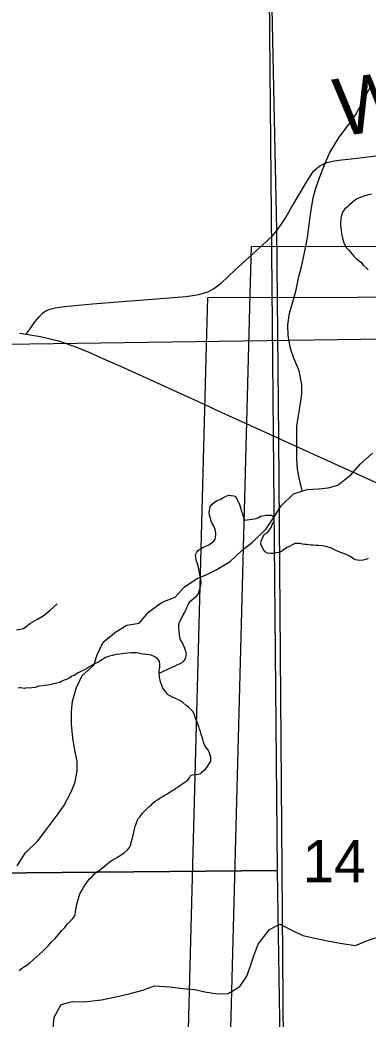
# Model space of a CAD drawing. Extents: x -21.1 to 50.3, y -4.9 to 22.1.
# Drawn here: x 2.557 to 2.902, y 19.251 to 20.24 of the extents above; entities that cross this region are included whole.
import ezdxf

# ---------------------------------------------------------------- set-up
doc = ezdxf.new("R2010")
doc.units = 0
for name, color, linetype in [('GM_X_Corporation', 7, 'Continuous'), ('GM_X_Minor_River', 7, 'Continuous'), ('GM_X_Rail_Line_Text', 7, 'Continuous'), ('GM_X_Section', 7, 'Continuous'), ('GM_X_Section_Text', 7, 'Continuous'), ('GM_X_Township_Road', 7, 'Continuous'), ('GM_X_Township_Road_Text', 7, 'Continuous'), ('GM_X_US_Route', 7, 'Continuous')]:
    doc.layers.add(name, color=color, linetype=linetype)

msp = doc.modelspace()

# ---------------------------------------------------------------- linework, layer by layer
at = {"layer": 'GM_X_Corporation'}
for points in [[(2.1, 20.39748), (2.1, 19.39131), (2.81172, 19.39809), (2.80251, 20.40768)], [(2.1, 19.39131), (2.1, 18.37484), (2.82778, 18.38476), (2.81172, 19.39809)]]:
    msp.add_lwpolyline(points, close=True, dxfattribs=at)
at = {"layer": 'GM_X_Minor_River'}
for points in [[(2.83642, 19.77366), (2.83362, 19.78499), (2.83173, 19.79523), (2.83098, 19.80547), (2.831, 19.8377), (2.83252, 19.84832), (2.83442, 19.85819), (2.83594, 19.86956), (2.83595, 19.87904), (2.8333, 19.8927), (2.828, 19.90521), (2.82459, 19.91469), (2.82233, 19.92759), (2.82195, 19.93821), (2.82385, 19.94959), (2.82765, 19.96324), (2.83031, 19.97272), (2.83297, 19.986), (2.83563, 19.99548), (2.83867, 20.00951), (2.84171, 20.02431), (2.84285, 20.03493), (2.84475, 20.04972), (2.84704, 20.06375), (2.84969, 20.07323), (2.85387, 20.08461), (2.8588, 20.09751), (2.86374, 20.10851), (2.87284, 20.12368), (2.88233, 20.1362), (2.88915, 20.14606), (2.89636, 20.15895), (2.90357, 20.17337)], [(2.90499, 20.06749), (2.90079, 20.06641), (2.89735, 20.06531), (2.89468, 20.06459), (2.89277, 20.06385), (2.89009, 20.06237), (2.88778, 20.06088), (2.88586, 20.05901), (2.88316, 20.05676), (2.88085, 20.05451), (2.87855, 20.05302), (2.87622, 20.04963), (2.87543, 20.04736), (2.87502, 20.04546), (2.87461, 20.04318), (2.87417, 20.03901), (2.87413, 20.03597), (2.87485, 20.03291), (2.87482, 20.03101), (2.87517, 20.02834), (2.87552, 20.02644), (2.87625, 20.02376), (2.8777, 20.01918), (2.8803, 20.0142), (2.88255, 20.01189), (2.88741, 20.00611), (2.89004, 20.00341), (2.89267, 20.00148), (2.89494, 19.99992), (2.8968, 19.99724), (2.89981, 19.99453), (2.90168, 19.99261)], [(2.55368, 19.40264), (2.56165, 19.41516), (2.57416, 19.4273), (2.5844, 19.44095), (2.59351, 19.45271), (2.59996, 19.46219), (2.60716, 19.47509), (2.61096, 19.48457), (2.61324, 19.49633), (2.61325, 19.50581), (2.61098, 19.51719), (2.60909, 19.52895), (2.60758, 19.54298), (2.60758, 19.55512), (2.60873, 19.56574), (2.61253, 19.57901), (2.61822, 19.59115), (2.62997, 19.60139), (2.63301, 19.61163), (2.63908, 19.62415), (2.6516, 19.63439), (2.66259, 19.64084), (2.67472, 19.64274), (2.68421, 19.65412), (2.69748, 19.6636), (2.71037, 19.66853), (2.71947, 19.6784), (2.73161, 19.68674), (2.74108, 19.69054), (2.75094, 19.69547), (2.76497, 19.70381), (2.77635, 19.71481), (2.78697, 19.72316), (2.80062, 19.73606), (2.80935, 19.74895), (2.81541, 19.75881), (2.82755, 19.77095), (2.8412, 19.77513), (2.85257, 19.77589), (2.86205, 19.77665), (2.87153, 19.7793), (2.8848, 19.78992), (2.8939, 19.80016), (2.90604, 19.81116)], [(2.69461, 19.59333), (2.71609, 19.60318), (2.7184, 19.60466), (2.71995, 19.60652), (2.72114, 19.60916), (2.72157, 19.61181), (2.72088, 19.61524), (2.71943, 19.61945), (2.71724, 19.62405), (2.71576, 19.62635), (2.71504, 19.62864), (2.71472, 19.63169), (2.7144, 19.63511), (2.71407, 19.63778), (2.71411, 19.63967), (2.71414, 19.64157), (2.71457, 19.64384), (2.71654, 19.64761), (2.7185, 19.65099), (2.72007, 19.65362), (2.72127, 19.65663), (2.72206, 19.65851), (2.72286, 19.6604), (2.72404, 19.66266), (2.72599, 19.6649), (2.72869, 19.66713), (2.73139, 19.66936), (2.73334, 19.6716), (2.73535, 19.67764), (2.73618, 19.68142), (2.73622, 19.6837), (2.73589, 19.68636), (2.73555, 19.68827), (2.73483, 19.69056), (2.73449, 19.69284), (2.73378, 19.69552), (2.73345, 19.69818), (2.73273, 19.70047), (2.73203, 19.70352), (2.7313, 19.70544), (2.73097, 19.70772), (2.73064, 19.71038), (2.73183, 19.71302), (2.73377, 19.71526), (2.73608, 19.71674), (2.738, 19.71784), (2.74068, 19.71893), (2.74375, 19.7204), (2.74606, 19.72187), (2.74876, 19.7241), (2.74994, 19.72598), (2.75035, 19.72787), (2.75077, 19.73014), (2.75081, 19.73204), (2.75047, 19.73394), (2.75012, 19.73585), (2.74866, 19.73891), (2.74645, 19.74275), (2.74538, 19.74657), (2.7443, 19.74963), (2.74397, 19.75229), (2.74521, 19.75797), (2.74677, 19.76022), (2.74948, 19.76244), (2.75256, 19.76466), (2.75485, 19.76538), (2.75754, 19.76685), (2.76023, 19.76832), (2.76329, 19.7694), (2.76595, 19.76935), (2.76861, 19.76892), (2.77049, 19.76775), (2.77196, 19.76506), (2.77379, 19.76123), (2.77451, 19.75932), (2.77559, 19.75626), (2.77593, 19.75397), (2.77666, 19.75206), (2.77738, 19.74977), (2.77809, 19.7471), (2.77956, 19.74479), (2.79105, 19.74651)], [(2.83862, 19.72076), (2.83672, 19.72116), (2.83445, 19.72157), (2.83254, 19.7216), (2.82912, 19.72165), (2.82606, 19.72017), (2.82376, 19.71868), (2.82146, 19.71757), (2.81877, 19.71608), (2.81685, 19.71459), (2.81494, 19.71347), (2.81302, 19.71274), (2.81074, 19.71239), (2.80883, 19.71204), (2.80692, 19.71169), (2.80502, 19.71171), (2.80199, 19.71213), (2.79972, 19.7133), (2.79822, 19.71523), (2.79637, 19.71868), (2.79526, 19.72097), (2.79568, 19.72401), (2.79647, 19.72628), (2.79765, 19.72855), (2.79882, 19.73081), (2.80189, 19.73267), (2.80421, 19.73568), (2.80577, 19.73833), (2.80656, 19.74059), (2.80812, 19.74324), (2.80852, 19.74513), (2.80818, 19.7478), (2.80592, 19.74935), (2.80364, 19.74938), (2.80021, 19.74943), (2.79488, 19.74836), (2.79257, 19.74687), (2.79105, 19.74651), (2.79105, 19.74689)], [(2.90157, 19.70696), (2.89927, 19.70585), (2.8966, 19.70512), (2.89355, 19.70478), (2.889, 19.70561), (2.88711, 19.7064), (2.88447, 19.70833), (2.88145, 19.71028), (2.87729, 19.71186), (2.87464, 19.71265), (2.87199, 19.71383), (2.86821, 19.7154), (2.86519, 19.71697), (2.86103, 19.71854), (2.85648, 19.71937), (2.8523, 19.71981), (2.84964, 19.71984), (2.84697, 19.71988), (2.84507, 19.71991), (2.84242, 19.72032), (2.84052, 19.72073), (2.83862, 19.72076)], [(2.55326, 19.63611), (2.56008, 19.63769), (2.56689, 19.64269), (2.57408, 19.64693), (2.58051, 19.65078), (2.58655, 19.65577), (2.59334, 19.66191)], [(2.74115, 19.51992), (2.73931, 19.52299), (2.73858, 19.52491), (2.73787, 19.52758), (2.73715, 19.52987), (2.73606, 19.53255), (2.73536, 19.5356), (2.73464, 19.53789), (2.73393, 19.54056), (2.73247, 19.54363), (2.73176, 19.5463), (2.73066, 19.5486), (2.72994, 19.55089), (2.72922, 19.5528), (2.72812, 19.5551), (2.72551, 19.55781), (2.72364, 19.55975), (2.72139, 19.56131), (2.71803, 19.56441), (2.71502, 19.56636), (2.71088, 19.56834), (2.7071, 19.56993), (2.70484, 19.57111), (2.70297, 19.57228), (2.70149, 19.57459), (2.69926, 19.57729), (2.69777, 19.57922), (2.6967, 19.58303), (2.69598, 19.58494), (2.69492, 19.58952), (2.69461, 19.59333), (2.69467, 19.59636), (2.6951, 19.59901), (2.69516, 19.60205), (2.69483, 19.60509), (2.6926, 19.60779), (2.6896, 19.60975), (2.68659, 19.61133), (2.68469, 19.61136), (2.68203, 19.61179), (2.67862, 19.61223), (2.67673, 19.61265), (2.67445, 19.61307), (2.6718, 19.6135), (2.66914, 19.61355), (2.66648, 19.6136), (2.66343, 19.61327), (2.66, 19.61296), (2.65543, 19.61228), (2.65162, 19.61198), (2.64818, 19.6109), (2.6455, 19.61019), (2.64359, 19.60947), (2.64129, 19.60875), (2.63861, 19.60728), (2.63552, 19.60506), (2.62823, 19.6014), (2.62592, 19.59992), (2.62285, 19.59808), (2.62054, 19.5966), (2.61824, 19.59551), (2.61632, 19.59478), (2.6144, 19.59368), (2.61094, 19.59147), (2.60788, 19.59038), (2.60595, 19.5889), (2.60326, 19.58743), (2.60058, 19.58634), (2.59789, 19.58525), (2.59597, 19.58415), (2.5933, 19.58344), (2.59024, 19.58274), (2.58757, 19.58203), (2.58413, 19.58133), (2.58109, 19.58101), (2.5788, 19.58067), (2.57613, 19.58034), (2.57422, 19.58), (2.57155, 19.57929), (2.5685, 19.57896), (2.56583, 19.57863), (2.56317, 19.57868), (2.56127, 19.57834), (2.55899, 19.57838), (2.55709, 19.5788), (2.55519, 19.57883)], [(2.55567, 19.29893), (2.55953, 19.3019), (2.56338, 19.30448), (2.56685, 19.30708), (2.57574, 19.31488), (2.57884, 19.31786), (2.58193, 19.32085), (2.58503, 19.32383), (2.58776, 19.32757), (2.59124, 19.33055), (2.59357, 19.33316), (2.59591, 19.33616), (2.59824, 19.33877), (2.60095, 19.34176), (2.60368, 19.34513), (2.60677, 19.34811), (2.60872, 19.35035), (2.61027, 19.35222), (2.61146, 19.35448), (2.61151, 19.35713), (2.61194, 19.35978), (2.61275, 19.36281), (2.61319, 19.36584), (2.61439, 19.36923), (2.61522, 19.37264), (2.61641, 19.37565), (2.61798, 19.37828), (2.61956, 19.38129), (2.62113, 19.38392), (2.62308, 19.38654), (2.62542, 19.38991), (2.62813, 19.39214), (2.63046, 19.39476), (2.63277, 19.39661), (2.63508, 19.39809), (2.6374, 19.39995), (2.63971, 19.4018), (2.64242, 19.40403), (2.64551, 19.40663), (2.64897, 19.40884), (2.65281, 19.41105), (2.65628, 19.41327), (2.65974, 19.41548), (2.66283, 19.41808), (2.66516, 19.4207), (2.66635, 19.42333), (2.66677, 19.4256), (2.66758, 19.42825), (2.668, 19.43014), (2.67006, 19.43883), (2.67087, 19.44148), (2.67168, 19.44412), (2.67288, 19.44714), (2.67406, 19.44977), (2.67562, 19.45164), (2.67796, 19.45464), (2.68029, 19.45725), (2.68261, 19.45949), (2.68455, 19.46135), (2.68648, 19.46283), (2.68841, 19.4647), (2.69073, 19.46655), (2.69303, 19.46803), (2.69534, 19.46951), (2.69804, 19.47135), (2.70035, 19.47283), (2.70226, 19.47355), (2.70535, 19.47578), (2.70727, 19.47688), (2.70919, 19.47798), (2.71112, 19.47947), (2.7142, 19.48131), (2.71728, 19.48391), (2.71997, 19.48538), (2.72228, 19.48685), (2.72462, 19.48985), (2.72581, 19.49248), (2.72772, 19.49283), (2.73114, 19.49314), (2.73305, 19.49349), (2.73573, 19.4942), (2.73766, 19.49606), (2.74036, 19.49829), (2.74192, 19.50016), (2.74584, 19.50616), (2.74587, 19.50806), (2.74591, 19.50996), (2.74519, 19.51225), (2.74337, 19.51684), (2.74115, 19.51992)], [(2.58923, 19.23918), (2.59037, 19.25283), (2.59758, 19.26535), (2.60858, 19.26839), (2.61995, 19.26801), (2.63739, 19.26991), (2.65444, 19.2737), (2.66582, 19.27636), (2.67833, 19.27977), (2.69008, 19.28395), (2.70524, 19.28281), (2.71813, 19.2813), (2.72988, 19.28016), (2.73974, 19.27789), (2.75224, 19.27599), (2.76286, 19.27637), (2.77461, 19.2832), (2.78144, 19.29344), (2.78523, 19.30368), (2.78865, 19.31468), (2.79283, 19.3253), (2.80383, 19.33972), (2.81407, 19.34503), (2.82657, 19.33858), (2.8368, 19.33365), (2.85045, 19.33062), (2.86296, 19.32797), (2.87584, 19.32569), (2.88911, 19.3238), (2.90086, 19.32873), (2.91716, 19.33404)]]:
    msp.add_lwpolyline(points, dxfattribs=at)
at = {"layer": 'GM_X_Rail_Line_Text'}
msp.add_lwpolyline([(2.80304, 20.40853), (2.81087, 20.03185), (2.81277, 19.82639), (2.81993, 18.88501), (2.82032, 18.88348), (2.82138, 18.87729), (2.82193, 18.87105), (2.82227, 18.85861), (2.82233, 18.84925), (2.82223, 18.83065), (2.82232, 18.81077), (2.82296, 18.77819), (2.82368, 18.73759), (2.82432, 18.70035), (2.82424, 18.68173), (2.82467, 18.64449)], dxfattribs=at)
at = {"layer": 'GM_X_Section'}
for points in [[(3.82397, 20.01814), (3.83539, 19.00471), (3.80166, 19.0044), (2.75941, 19.00342), (2.78495, 19.98), (2.78619, 20.01563)], [(3.78068, 19.96762), (3.7921, 18.95419), (3.75837, 18.95389), (2.71612, 18.9529), (2.74167, 19.92948), (2.74291, 19.96511)], [(3.4813, 19.9322), (3.48506, 18.92038), (2.48311, 18.9064), (2.47214, 19.91783)]]:
    msp.add_lwpolyline(points, close=True, dxfattribs=at)
at = {"layer": 'GM_X_Township_Road'}
for points in [[(2.81107, 20.03131), (2.8123, 20.03284), (2.81544, 20.03726), (2.82015, 20.04448), (2.8251, 20.0532), (2.8425, 20.08252), (2.84759, 20.09004), (2.85017, 20.09251), (2.85252, 20.09441), (2.85521, 20.0962), (2.85767, 20.09754), (2.8607, 20.09877), (2.86618, 20.10012), (2.87252, 20.10099), (2.89093, 20.10316), (2.9248, 20.10719), (2.95874, 20.11087), (3.03866, 20.12214), (3.1185, 20.1339), (3.18905, 20.14464), (3.22277, 20.14959), (3.28753, 20.1565), (3.31053, 20.15796)], [(2.56283, 19.92884), (2.56658, 19.93424), (2.57144, 19.94121), (2.57581, 19.94636), (2.57906, 19.94961), (2.58231, 19.95184), (2.58634, 19.95363), (2.59156, 19.95493), (2.60071, 19.9563), (2.6285, 19.9588), (2.72142, 19.9662), (2.73383, 19.96801), (2.74284, 19.97089), (2.74846, 19.97376), (2.75613, 19.97928), (2.76964, 19.99222), (2.79732, 20.01715), (2.80729, 20.0266), (2.81107, 20.03131)]]:
    msp.add_lwpolyline(points, dxfattribs=at)
at = {"layer": 'GM_X_US_Route'}
for points in [[(2.55615, 19.92977), (2.56283, 19.92884), (2.56868, 19.92798), (2.57704, 19.92643), (2.58778, 19.92392), (2.59483, 19.92212), (2.60127, 19.91997), (2.61273, 19.91604), (2.6249, 19.91101), (2.63648, 19.90587), (2.65629, 19.89716), (2.74407, 19.85715), (2.74951, 19.85468)], [(2.74951, 19.85468), (2.81298, 19.82584), (2.81479, 19.82502)], [(2.81479, 19.82502), (2.84026, 19.81345), (2.91103, 19.78139), (3.0016, 19.74038), (3.07804, 19.70583), (3.13746, 19.67883), (3.20261, 19.64944), (3.31441, 19.5987), (3.39869, 19.56025), (3.46943, 19.52823), (3.57985, 19.47839)]]:
    msp.add_lwpolyline(points, dxfattribs=at)

# ---------------------------------------------------------------- texts
at = {"layer": 'GM_X_Section_Text'}
msp.add_text('14', height=0.041856, rotation=0.00001, dxfattribs=at).set_placement((2.83679, 19.3863))
at = {"layer": 'GM_X_Township_Road_Text'}
msp.add_text('WESTERN', height=0.056818, rotation=7.71151, dxfattribs=at).set_placement((2.87219, 20.12441))

doc.saveas('drawing.dxf')
